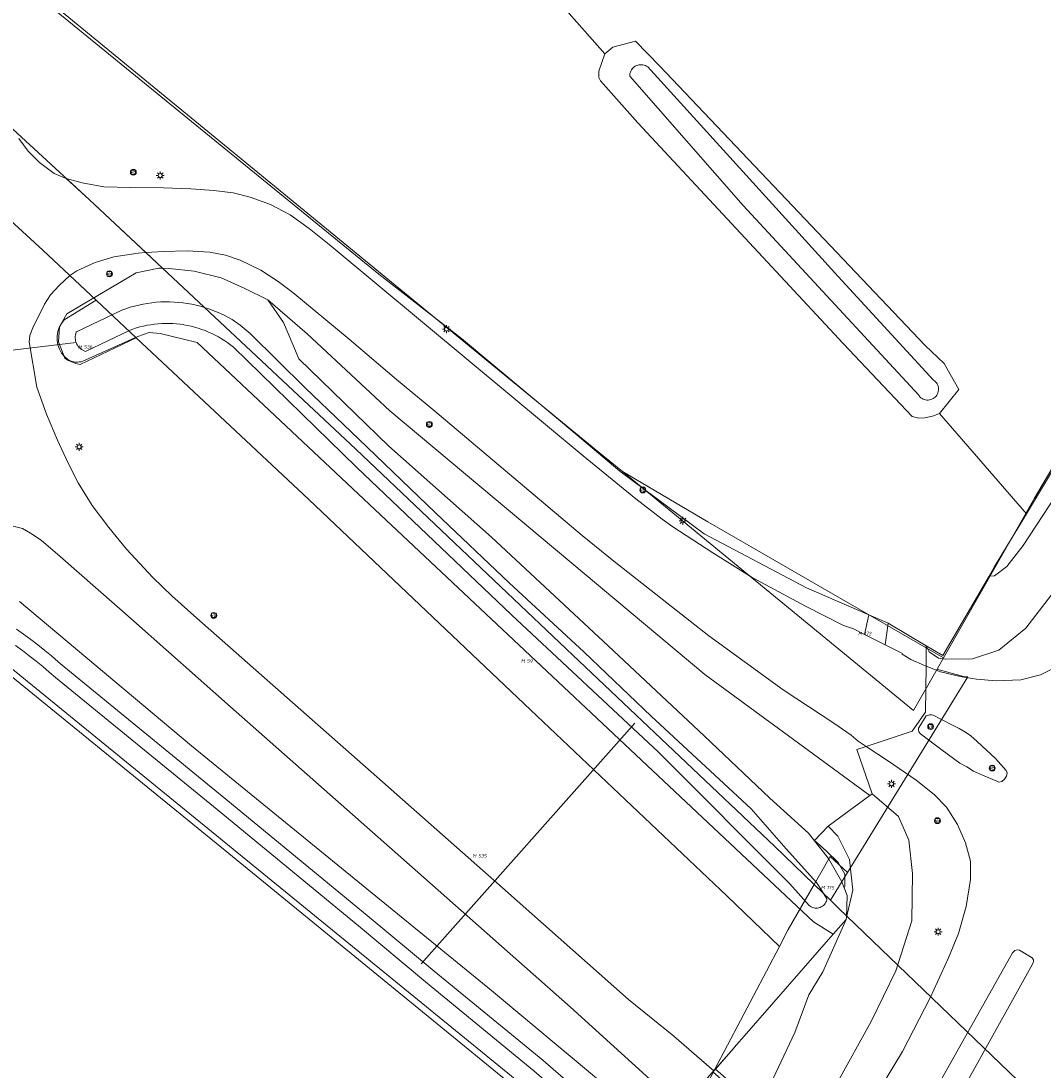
# Model space of a CAD drawing. Header units: metres. Extents: x 250001 to 257773, y 598992 to 609118.
# Tile 422 of 656: x 252202 to 252307, y 604509 to 604616. Entities that reach past the tile are written whole.
import ezdxf
from ezdxf.enums import TextEntityAlignment as Align
from ezdxf.lldxf.tags import DXFTag

# ---------------------------------------------------------------- set-up
doc = ezdxf.new("R2010")
doc.units = ezdxf.units.M
for name, color, linetype, lineweight in [('B-WE-GR-BOUWLAND-GV', 252, 'Continuous', 13), ('B-WE-GR-GRAS-GV', 252, 'Continuous', 13), ('B-WE-GR-GROENVOORZIENING-GV', 252, 'Continuous', 18), ('B-WE-GW-TALUD_KRUIN-G', 252, 'Continuous', 18), ('B-WE-IE-TERREINAFSCHEIDING_KUNSTMATIG_MUUR-GV', 252, 'Continuous', 18), ('B-WE-KG-GRENS_PERCEEL-G', 150, 'KG-PERCEEL', 18), ('B-WE-KG-GRENS_PERCEEL-S', 150, 'Continuous', 25), ('B-WE-KL-ET_LS_OV_LICHTMAST-S', 252, 'Continuous', 25), ('B-WE-KW-KUNSTWERK_DUIKER-G', 252, 'Continuous', 18), ('B-WE-OG-WATER-GV', 252, 'Continuous', 18), ('B-WE-OG-WATER_SLOOT-GV', 252, 'Continuous', 18), ('B-WE-VH-VERHARDING_GESLOTEN-GV', 252, 'Continuous', 18), ('B-WE-VH-VERHARDING_HALFVERHARDING-GV', 252, 'Continuous', 18), ('B-WE-VH-VERHARDING_TEGEL-GV', 252, 'Continuous', 18), ('B-WE-VW-VERKEERSTEKEN_BORD-S', 252, 'Continuous', 25), ('B-WE-VW-VERKEERSTEKEN_DRAAGCONSTRUCTIE-S', 252, 'Continuous', 25), ('X-XX-AL-REFERENTIE-G', 7, 'Continuous', 18)]:
    doc.layers.add(name, color=color, linetype=linetype, lineweight=lineweight)
doc.styles.add('NLCS-ISO', font='NLCS-ISO.ttf')
doc.styles.get("Standard").update_dxf_attribs({"font": 'NLCS-ISO.ttf'})
tags = doc.linetypes.add('KG-PERCEEL', pattern='A,5.5,-2,["P",Standard,S=1.8,R=0,X=-0.5,Y=-0.9],-2,5.5,-2,[5,NLCS.SHX,S=0.75,R=0,X=0,Y=0],-2', length=19).pattern_tags.tags
tags[6] = DXFTag(74, 10)

# ---------------------------------------------------------------- blocks, each defined once
blk = doc.blocks.new('SKG-PERCEELNUMMER-SO')
at = {"style": 'NLCS-ISO', "oblique": 10, "flags": 1}
blk.add_attdef('GEMEENTECODE', text='', height=1.8, dxfattribs=at).set_placement((0, 2.55), align=Align.MIDDLE_CENTER)
at = {"style": 'NLCS-ISO', "oblique": 10}
blk.add_attdef('SECTIE', text='', height=1.8, dxfattribs=at).set_placement((-0.5, 0), align=Align.MIDDLE_RIGHT)
blk.add_attdef('PERCEELNUMMER', text='', height=1.8, dxfattribs=at).set_placement((0.5, 0), align=Align.MIDDLE_LEFT)
blk = doc.blocks.new('BS2021-132-Xref-KAD-20210617')
at = {"layer": 'B-WE-KG-GRENS_PERCEEL-G', "flags": 128}
for points in [[(252205.175, 604618.038), (252232.55, 604595.583), (252261.191, 604572.13), (252263.69, 604570.078)], [(252198.473, 604607.736), (252209.309, 604597.784), (252236.512, 604572.351), (252258.626, 604551.342), (252279.193, 604531.88), (252283.238, 604527.991)], [(252194.602, 604601.786), (252204.574, 604592.628), (252210.022, 604587.535)], [(252206.776, 604585.523), (252210.022, 604587.535)], [(252210.022, 604587.535), (252214.113, 604583.709)], [(252208.41, 604580.989), (252207.962, 604581.082), (252207.536, 604581.25), (252207.144, 604581.487), (252206.798, 604581.788), (252206.508, 604582.142), (252206.283, 604582.54), (252206.127, 604582.971), (252206.047, 604583.422), (252206.044, 604583.88), (252206.119, 604584.332), (252206.269, 604584.764), (252206.49, 604585.165), (252206.776, 604585.523)], [(252315.941, 604584.642), (252315.375, 604583.687), (252305.717, 604567.367), (252296.423, 604551.087)], [(252214.113, 604583.709), (252208.41, 604580.989)], [(252214.113, 604583.709), (252231.731, 604567.238), (252253.68, 604546.386), (252274.354, 604526.821), (252279.696, 604521.684)], [(252263.69, 604570.078), (252293.359, 604545.72)], [(252263.69, 604570.078), (252272.418, 604564.956), (252296.423, 604551.087)], [(252161.97, 604547.218), (252163.205, 604549.043), (252169.853, 604553.416), (252172.207, 604554.115), (252180.499, 604554.305), (252190.314, 604554.403), (252194.68, 604553.347), (252197.411, 604552.006), (252199.863, 604550.398), (252223.187, 604531.456), (252253.75, 604506.473), (252259.795, 604501.051), (252261.477, 604499.138), (252261.714, 604497.103)], [(252296.423, 604551.087), (252295.771, 604549.945)], [(252295.771, 604549.945), (252293.359, 604545.72)], [(252295.771, 604549.945), (252295.977, 604549.852), (252298.469, 604549.201), (252298.909, 604549.152)], [(252286.63, 604529.195), (252298.909, 604549.152)], [(252284.866, 604530.843), (252283.238, 604527.991)], [(252284.866, 604530.843), (252286.63, 604529.195)], [(252284.903, 604526.389), (252286.63, 604529.195)], [(252279.696, 604521.684), (252280.605, 604523.414), (252283.238, 604527.991)], [(252284.903, 604526.389), (252283.238, 604527.991)], [(252305.698, 604506.39), (252285.738, 604525.585), (252284.903, 604526.389)], [(252273.092, 604509.116), (252279.696, 604521.684)], [(252269.406, 604504.938), (252273.092, 604509.116)], [(252270.424, 604504.038), (252273.092, 604509.116)]]:
    blk.add_lwpolyline(points, dxfattribs=at)
at = {"layer": 'B-WE-KG-GRENS_PERCEEL-S', "xscale": 0.2, "yscale": 0.2, "zscale": 0.2}
for p, values in [((252208.676, 604582.765), {'PERCEELNUMMER': '536', 'SECTIE': 'M'}), ((252288.219, 604553.559), {'PERCEELNUMMER': '172', 'SECTIE': 'M'}), ((252253.845, 604550.765), {'PERCEELNUMMER': '59', 'SECTIE': 'M'}), ((252248.893, 604530.904), {'PERCEELNUMMER': '535', 'SECTIE': 'M'}), ((252284.423, 604527.66), {'PERCEELNUMMER': '175', 'SECTIE': 'M'})]:
    blk.add_blockref('SKG-PERCEELNUMMER-SO', p, dxfattribs=at).add_auto_attribs(values)
blk = doc.blocks.new('SIE-WEG_VERKEERSBORD-SO')
at = {"color": 0, "linetype": 'ByBlock', "lineweight": 18}
blk.add_lwpolyline([(-1.125, -1.125), (1.125, -1.125), (1.125, 1.125), (-1.125, 1.125)], close=True, dxfattribs=at)
at = {"color": 0, "linetype": 'ByBlock', "lineweight": 18, "style": 'NLCS-ISO'}
blk.add_text('vb', height=1.5, dxfattribs=at).set_placement((0, 0), align=Align.MIDDLE_CENTER)
blk = doc.blocks.new('SIE-WEG_PAAL_VERKEERSBORD-SO')
at = {"color": 0, "linetype": 'ByBlock', "lineweight": 18}
blk.add_circle((0, 0), 1.5, dxfattribs=at)
at = {"color": 0, "linetype": 'ByBlock', "lineweight": 18, "style": 'NLCS-ISO'}
blk.add_text('vb', height=1.5, dxfattribs=at).set_placement((0, 0.13), align=Align.MIDDLE_CENTER)
blk = doc.blocks.new('SKL-ET_OV_LICHTMAST-SO')
at = {"color": 0, "linetype": 'ByBlock', "lineweight": 18}
for points in [[(-1.25, 0), (-2, 0)], [(-1.41, 1.41), (-0.88, 0.88)], [(0, 2), (0, 1.25)], [(0.88, 0.88), (1.41, 1.41)], [(2, 0), (1.25, 0)], [(-1.41, -1.41), (-0.88, -0.88)], [(0, -1.25), (0, -2)], [(0.88, -0.88), (1.41, -1.41)]]:
    blk.add_lwpolyline(points, dxfattribs=at)
blk.add_circle((0, 0), 1, dxfattribs=at)
blk = doc.blocks.new('BS2021-132-Xref-BGT-GRIJS-20210617-aangepast')
at = {"layer": 'B-WE-GR-BOUWLAND-GV', "flags": 128}
for points in [[(252255.403, 604620.003), (252261.913, 604612.65), (252262.712, 604613.322), (252265.028, 604613.936), (252267.515, 604611.396), (252294.555, 604582.926), (252296.513, 604581.074), (252298.008, 604578.433), (252296.017, 604576.004), (252304.883, 604565.765), (252315.689, 604583.699), (252315.918, 604585.592), (252316.933, 604587.912), (252316.325, 604589.008), (252315.267, 604589.901), (252314.374, 604590.43), (252312.521, 604591.588), (252313.415, 604593.043), (252316.267, 604596.823), (252317.847, 604599.129), (252328.959, 604616.856)], [(252201.836, 604370.113), (252204.752, 604376.746), (252208.438, 604385.525), (252212.7, 604395.948), (252217.515, 604407.984), (252224.063, 604423.959), (252225.876, 604428.105), (252227.661, 604431.917), (252229.613, 604435.595), (252233.644, 604443.252), (252245.72, 604466.211), (252257.044, 604487.474), (252261.928, 604496.274), (252262.385, 604497.712), (252262.388, 604497.714), (252262.388, 604497.803), (252262.392, 604498.654), (252261.82, 604499.97), (252261.794, 604500), (252260.86, 604501.083), (252254.601, 604506.645), (252199.088, 604551.861)]]:
    blk.add_lwpolyline(points, dxfattribs=at)
at = {"layer": 'B-WE-GR-GRAS-GV', "flags": 128}
for points in [[(252201.901, 604620.333), (252233.731, 604594.351), (252238.837, 604590.171), (252247.284, 604583.63), (252257.77, 604574.87), (252263.444, 604570.123), (252272.043, 604563.739), (252282.467, 604558.209), (252288.817, 604555.485), (252290.78, 604554.616), (252294.675, 604552.321), (252296.377, 604551.323), (252301.083, 604559.425), (252301.61, 604560.332), (252304.883, 604565.765), (252296.017, 604576.004), (252295.298, 604575.701), (252294.527, 604575.53), (252293.902, 604575.515), (252293.222, 604575.698), (252286.186, 604583.122), (252265.248, 604605.598), (252261.466, 604609.878), (252261.282, 604610.224), (252261.282, 604610.869), (252261.913, 604612.65), (252255.403, 604620.003)], [(252340.402, 604626.811), (252331.999, 604612.767), (252320.742, 604593.37), (252318.728, 604589.991), (252316.933, 604587.912), (252315.918, 604585.592), (252315.689, 604583.699), (252304.883, 604565.765), (252301.61, 604560.332), (252301.083, 604559.425), (252301.634, 604559.442), (252302.891, 604560.383), (252304.561, 604562.547), (252313.156, 604575.653), (252322.134, 604589.295), (252328.375, 604599.164), (252337.522, 604615.087), (252346.3, 604630.045)], [(252346.3, 604630.045), (252337.522, 604615.087), (252328.375, 604599.164), (252322.134, 604589.295), (252313.156, 604575.653), (252304.561, 604562.547), (252302.891, 604560.383), (252301.634, 604559.442), (252301.083, 604559.425), (252296.377, 604551.323), (252294.675, 604552.321), (252294.988, 604551.712), (252295.932, 604551.055), (252296.651, 604550.949), (252299.378, 604550.983), (252302.08, 604551.858), (252304.825, 604554.103), (252307.449, 604557.513), (252310.251, 604561.115), (252313.411, 604565.565), (252316.764, 604571.002), (252328.123, 604589.705), (252344.357, 604617.646)]]:
    blk.add_lwpolyline(points, dxfattribs=at)
for points in [[(252286.544, 604524.617), (252286.5, 604524.423), (252284.112, 604519.077), (252282.698, 604516.728), (252281.266, 604512.908), (252277.67, 604505.259), (252282.072, 604501.397), (252289.062, 604514.039), (252291.566, 604519.186), (252293.203, 604524.281), (252293.28, 604529.103), (252292.89, 604532.5), (252291.85, 604534.913), (252289.172, 604537.225), (252288.93, 604537.047), (252284.687, 604533.931), (252285.667, 604532.911), (252286.856, 604530.55), (252287.179, 604527.407)], [(252284.687, 604533.931), (252283.273, 604532.457), (252284.485, 604531.429), (252285.688, 604530.226), (252286.365, 604529.056), (252286.387, 604527.819), (252286.307, 604527.639), (252286.61, 604526.869), (252286.544, 604524.617), (252287.179, 604527.407), (252286.856, 604530.55), (252285.667, 604532.911)], [(252283.265, 604532.45), (252284.707, 604530.642), (252286.062, 604528.26), (252286.307, 604527.639), (252286.387, 604527.819), (252286.365, 604529.056), (252285.688, 604530.226), (252284.485, 604531.429), (252283.273, 604532.457)], [(252274.767, 604510.999), (252273.198, 604509.183), (252276.455, 604506.325), (252277.67, 604505.259), (252281.266, 604512.908), (252282.698, 604516.728), (252284.112, 604519.077), (252286.5, 604524.423), (252285.197, 604522.932), (252276.096, 604512.52), (252275.32, 604511.632)]]:
    blk.add_lwpolyline(points, close=True, dxfattribs=at)
at = {"layer": 'B-WE-GR-GROENVOORZIENING-GV', "flags": 128}
for points in [[(252202.132, 604604.016), (252203.082, 604602.716), (252204.263, 604601.578), (252205.748, 604600.456), (252206.967, 604599.935), (252208.234, 604599.591), (252208.585, 604599.495), (252210.801, 604599.091), (252213.501, 604599.029), (252216.909, 604598.997), (252219.672, 604598.883), (252222.039, 604598.699), (252224.015, 604598.459), (252225.741, 604598.05), (252227.789, 604597.278), (252229.813, 604596.218), (252231.748, 604594.843), (252233.802, 604593.203), (252248.172, 604581.236), (252259.69, 604571.673), (252265.052, 604567.298), (252267.744, 604565.202), (252268.845, 604564.435), (252272.917, 604561.789), (252276.914, 604559.282), (252282.346, 604556.345), (252286.229, 604554.388), (252287.259, 604554.033), (252288.386, 604553.465), (252288.817, 604555.485), (252282.467, 604558.209), (252272.043, 604563.739), (252263.444, 604570.123), (252257.77, 604574.87), (252247.284, 604583.63), (252238.837, 604590.171), (252233.731, 604594.351), (252201.901, 604620.333)], [(252307.449, 604557.513), (252304.825, 604554.103), (252302.08, 604551.858), (252299.378, 604550.983), (252296.651, 604550.949), (252295.932, 604551.055), (252294.988, 604551.712), (252294.675, 604552.321), (252294.653, 604550.248), (252296.142, 604549.649), (252298.121, 604549.172), (252299.788, 604548.913), (252301.819, 604548.737), (252304.321, 604548.829), (252306.33, 604549.36), (252308.711, 604550.541)], [(252202.197, 604556.818), (252219.75, 604542.131), (252250.35, 604517.172), (252261.254, 604508.087), (252264.728, 604504.807), (252266.594, 604502.356), (252266.697, 604502.182), (252266.706, 604502.191), (252269.413, 604504.905), (252269.675, 604505.207), (252269.073, 604505.811), (252258.385, 604515.488), (252241.109, 604530.775), (252223.731, 604546.08), (252213.85, 604554.845), (252206.363, 604561.428), (252204.414, 604563.062), (252203.338, 604563.8), (252202.504, 604564.275), (252200.617, 604564.75)], [(252290.483, 604508.048), (252292.237, 604510.953), (252295.075, 604516.437), (252296.949, 604520.528), (252297.953, 604523.003), (252298.736, 604525.751), (252299.196, 604528.505), (252299.189, 604530.361), (252298.674, 604532.238), (252297.872, 604534.092), (252296.752, 604535.855), (252295.491, 604537.147), (252293.633, 604538.607), (252290.839, 604540.543), (252288.555, 604542.056), (252287.593, 604541.733), (252289.172, 604537.225), (252291.85, 604534.913), (252292.89, 604532.5), (252293.28, 604529.103), (252293.203, 604524.281), (252291.566, 604519.186), (252289.062, 604514.039), (252282.072, 604501.397)]]:
    blk.add_lwpolyline(points, dxfattribs=at)
for points in [[(252244.557, 604576.238), (252240.655, 604579.45), (252235.819, 604583.567), (252230.082, 604588.303), (252228.591, 604589.446), (252226.827, 604590.595), (252224.721, 604591.611), (252223.215, 604592.118), (252221.63, 604592.421), (252219.318, 604592.553), (252216.897, 604592.507), (252215.717, 604592.426), (252215.086, 604592.383), (252216.792, 604590.787), (252217.457, 604590.76), (252220.007, 604590.48), (252222.777, 604589.804), (252225.113, 604588.772), (252227.531, 604587.569), (252231.551, 604584.102), (252239.958, 604576.273), (252252.266, 604565.974), (252272.1, 604549.377), (252285.223, 604539.763), (252288.93, 604537.047), (252289.172, 604537.225), (252287.593, 604541.733), (252288.555, 604542.056), (252287.727, 604542.604), (252287.032, 604543.209), (252285.261, 604544.434), (252280.084, 604547.831), (252272.504, 604553.318), (252262.809, 604560.935), (252259.602, 604563.546)], [(252216.792, 604590.787), (252215.086, 604592.383), (252214.327, 604592.331), (252211.83, 604591.94), (252209.937, 604591.369), (252208.056, 604590.541), (252207.35, 604590.048), (252206.239, 604589.036), (252205.369, 604588.066), (252204.753, 604587.113), (252203.558, 604584.725), (252203.248, 604583.927), (252203.211, 604583.29), (252203.982, 604578.654), (252204.976, 604575.926), (252206.076, 604573.272), (252207.181, 604570.918), (252208.193, 604568.924), (252209.616, 604566.608), (252211.324, 604564.353), (252213.134, 604562.175), (252215.819, 604559.263), (252217.736, 604557.407), (252220.299, 604555.123), (252238.653, 604538.966), (252251.447, 604527.658), (252264.299, 604516.262), (252268.92, 604512.546), (252272.272, 604509.652), (252273.005, 604508.984), (252274.767, 604510.999), (252275.32, 604511.632), (252276.096, 604512.52), (252285.197, 604522.932), (252283.183, 604524.176), (252220.343, 604583.21), (252216.548, 604584.13), (252215.445, 604584.247), (252214.274, 604583.839), (252208.667, 604581.311), (252208.487, 604581.267), (252208.304, 604581.238), (252208.12, 604581.226), (252207.935, 604581.229), (252207.751, 604581.248), (252207.569, 604581.283), (252207.391, 604581.334), (252207.218, 604581.399), (252207.051, 604581.48), (252206.892, 604581.574), (252206.818, 604581.625), (252206.179, 604583.302), (252206.285, 604584.806), (252207.053, 604586.135), (252214.108, 604590.309), (252216.415, 604590.803)], [(252283.265, 604532.45), (252283.273, 604532.457), (252284.687, 604533.931), (252288.93, 604537.047), (252285.223, 604539.763), (252272.1, 604549.377), (252252.266, 604565.974), (252239.958, 604576.273), (252231.551, 604584.102), (252227.531, 604587.569), (252229.146, 604585.252), (252230.066, 604583.031), (252230.696, 604581.55), (252239.884, 604572.665), (252250.34, 604563.396), (252262.235, 604552.314), (252272.028, 604543.141), (252278.74, 604536.773), (252282.655, 604533.215)], [(252294.675, 604552.321), (252290.78, 604554.616), (252290.489, 604552.405), (252291.775, 604551.757), (252292.251, 604551.541), (252292.212, 604551.476), (252293.105, 604550.928), (252294.493, 604550.312), (252294.653, 604550.248)]]:
    blk.add_lwpolyline(points, close=True, dxfattribs=at)
at = {"layer": 'B-WE-GW-TALUD_KRUIN-G', "flags": 128}
for points in [[(252294.675, 604552.321), (252294.988, 604551.712), (252295.932, 604551.055), (252296.651, 604550.949), (252299.378, 604550.983), (252302.08, 604551.858), (252304.825, 604554.103), (252307.449, 604557.513), (252310.251, 604561.115), (252313.411, 604565.565), (252316.764, 604571.002), (252328.123, 604589.705), (252344.357, 604617.646), (252356.442, 604637.868), (252359.724, 604643.162), (252362.548, 604646.714), (252366.171, 604651.321), (252370.493, 604656.909), (252375.94, 604663.624), (252381.384, 604670.349), (252386.028, 604676.73), (252390.391, 604683.749), (252402.292, 604703.573)], [(252288.93, 604537.047), (252285.223, 604539.763), (252272.1, 604549.377), (252252.266, 604565.974), (252239.958, 604576.273), (252231.551, 604584.102), (252227.531, 604587.569)], [(252277.67, 604505.259), (252282.072, 604501.397), (252289.062, 604514.039), (252291.566, 604519.186), (252293.203, 604524.281), (252293.28, 604529.103), (252292.89, 604532.5), (252291.85, 604534.913), (252289.172, 604537.225)]]:
    blk.add_lwpolyline(points, dxfattribs=at)
at = {"layer": 'B-WE-IE-TERREINAFSCHEIDING_KUNSTMATIG_MUUR-GV', "flags": 128}
blk.add_lwpolyline([(252269.675, 604505.207), (252269.413, 604504.905), (252274.781, 604500.163), (252279.205, 604496.255), (252280.558, 604495.06), (252283.456, 604500.182), (252282.072, 604501.397), (252277.67, 604505.259), (252276.455, 604506.325), (252273.198, 604509.183), (252274.767, 604510.999), (252273.005, 604508.984), (252272.924, 604508.892), (252279.403, 604503.206), (252282.959, 604500.087), (252280.47, 604495.672), (252275.039, 604500.469)], close=True, dxfattribs=at)
at = {"layer": 'B-WE-KW-KUNSTWERK_DUIKER-G', "flags": 128}
for points in [[(252207.978, 604583.23), (252193.25, 604581.455)], [(252243.156, 604519.902), (252264.95, 604544.435)]]:
    blk.add_lwpolyline(points, dxfattribs=at)
at = {"layer": 'B-WE-OG-WATER-GV', "flags": 128}
blk.add_lwpolyline([(252265.782, 604611.519), (252265.648, 604611.535), (252265.512, 604611.534), (252265.378, 604611.518), (252265.247, 604611.486), (252265.12, 604611.439), (252265, 604611.377), (252264.888, 604611.301), (252264.786, 604611.213), (252264.694, 604611.113), (252264.615, 604611.003), (252264.55, 604610.885), (252264.499, 604610.759), (252264.464, 604610.629), (252264.444, 604610.495), (252264.44, 604610.36), (252276.019, 604597.2), (252293.904, 604577.847), (252293.948, 604577.786), (252294.035, 604577.685), (252294.133, 604577.596), (252294.241, 604577.519), (252294.358, 604577.456), (252294.481, 604577.407), (252294.61, 604577.373), (252294.741, 604577.355), (252294.874, 604577.353), (252295.006, 604577.367), (252295.135, 604577.397), (252295.26, 604577.442), (252295.379, 604577.502), (252295.489, 604577.575), (252295.59, 604577.662), (252295.68, 604577.76), (252295.757, 604577.867), (252295.821, 604577.984), (252295.87, 604578.107), (252295.905, 604578.235), (252295.923, 604578.367), (252295.926, 604578.499), (252295.912, 604578.632), (252295.883, 604578.761), (252295.839, 604578.886), (252295.779, 604579.005), (252295.706, 604579.116), (252295.62, 604579.217), (252295.523, 604579.307), (252295.416, 604579.385), (252285.701, 604589.942), (252266.575, 604610.963), (252266.547, 604611.008), (252266.468, 604611.118), (252266.376, 604611.217), (252266.273, 604611.305), (252266.161, 604611.38), (252266.04, 604611.441), (252265.913, 604611.488)], close=True, dxfattribs=at)
for points in [[(252262.123, 604504.379), (252255.576, 604510.075), (252244.493, 604519.154), (252237.673, 604524.843), (252223.25, 604536.7), (252206.769, 604550.154), (252206.161, 604550.689), (252205.474, 604551.274), (252204.777, 604551.846), (252204.069, 604552.406), (252203.353, 604552.954), (252202.627, 604553.49), (252201.891, 604554.012)], [(252201.806, 604552.356), (252202.512, 604551.835), (252203.21, 604551.302), (252203.898, 604550.756), (252204.576, 604550.199), (252205.245, 604549.63), (252205.864, 604549.086), (252222.363, 604535.617), (252236.78, 604523.765), (252243.601, 604518.075), (252254.673, 604509.005), (252261.233, 604503.298)]]:
    blk.add_lwpolyline(points, dxfattribs=at)
at = {"layer": 'B-WE-OG-WATER_SLOOT-GV', "flags": 128}
for points in [[(252265.028, 604613.936), (252262.712, 604613.322), (252261.913, 604612.65), (252261.282, 604610.869), (252261.282, 604610.224), (252261.466, 604609.878), (252265.248, 604605.598), (252286.186, 604583.122), (252293.222, 604575.698), (252293.902, 604575.515), (252294.527, 604575.53), (252295.298, 604575.701), (252296.017, 604576.004), (252298.008, 604578.433), (252296.513, 604581.074), (252294.555, 604582.926), (252267.515, 604611.396)], [(252294.741, 604577.355), (252294.61, 604577.373), (252294.481, 604577.407), (252294.358, 604577.456), (252294.241, 604577.519), (252294.133, 604577.596), (252294.035, 604577.685), (252293.948, 604577.786), (252293.904, 604577.847), (252276.019, 604597.2), (252264.44, 604610.36), (252264.444, 604610.495), (252264.464, 604610.629), (252264.499, 604610.759), (252264.55, 604610.885), (252264.615, 604611.003), (252264.694, 604611.113), (252264.786, 604611.213), (252264.888, 604611.301), (252265, 604611.377), (252265.12, 604611.439), (252265.247, 604611.486), (252265.378, 604611.518), (252265.512, 604611.534), (252265.648, 604611.535), (252265.782, 604611.519), (252265.913, 604611.488), (252266.04, 604611.441), (252266.161, 604611.38), (252266.273, 604611.305), (252266.376, 604611.217), (252266.468, 604611.118), (252266.547, 604611.008), (252266.575, 604610.963), (252285.701, 604589.942), (252295.416, 604579.385), (252295.523, 604579.307), (252295.62, 604579.217), (252295.706, 604579.116), (252295.779, 604579.005), (252295.839, 604578.886), (252295.883, 604578.761), (252295.912, 604578.632), (252295.926, 604578.499), (252295.923, 604578.367), (252295.905, 604578.235), (252295.87, 604578.107), (252295.821, 604577.984), (252295.757, 604577.867), (252295.68, 604577.76), (252295.59, 604577.662), (252295.489, 604577.575), (252295.379, 604577.502), (252295.26, 604577.442), (252295.135, 604577.397), (252295.006, 604577.367), (252294.874, 604577.353)], [(252206.285, 604584.806), (252206.179, 604583.302), (252206.818, 604581.625), (252206.892, 604581.574), (252207.051, 604581.48), (252207.218, 604581.399), (252207.391, 604581.334), (252207.569, 604581.283), (252207.751, 604581.248), (252207.935, 604581.229), (252208.12, 604581.226), (252208.304, 604581.238), (252208.487, 604581.267), (252208.667, 604581.311), (252214.274, 604583.839), (252215.445, 604584.247), (252216.548, 604584.13), (252220.343, 604583.21), (252283.183, 604524.176), (252285.197, 604522.932), (252286.5, 604524.423), (252286.544, 604524.617), (252286.61, 604526.869), (252286.307, 604527.639), (252286.062, 604528.26), (252284.707, 604530.642), (252283.265, 604532.45), (252282.655, 604533.215), (252278.74, 604536.773), (252272.028, 604543.141), (252262.235, 604552.314), (252250.34, 604563.396), (252239.884, 604572.665), (252230.696, 604581.55), (252230.066, 604583.031), (252229.146, 604585.252), (252227.531, 604587.569), (252225.113, 604588.772), (252222.777, 604589.804), (252220.007, 604590.48), (252217.457, 604590.76), (252216.792, 604590.787), (252216.415, 604590.803), (252214.108, 604590.309), (252207.053, 604586.135)], [(252207.89, 604583.676), (252207.892, 604583.829), (252207.91, 604583.981), (252207.943, 604584.131), (252207.992, 604584.276), (252208.006, 604584.308), (252212.629, 604586.513), (252213.055, 604586.668), (252213.487, 604586.808), (252213.924, 604586.933), (252214.364, 604587.043), (252214.808, 604587.136), (252215.255, 604587.214), (252215.705, 604587.277), (252216.156, 604587.323), (252216.609, 604587.353), (252217.063, 604587.368), (252217.517, 604587.366), (252217.97, 604587.348), (252218.423, 604587.315), (252218.874, 604587.265), (252219.323, 604587.2), (252219.77, 604587.119), (252220.213, 604587.022), (252220.653, 604586.91), (252221.089, 604586.782), (252221.519, 604586.639), (252221.916, 604586.491), (252222.455, 604586.288), (252223.029, 604586.054), (252223.913, 604585.582), (252224.722, 604584.978), (252225.738, 604584.155), (252231.387, 604578.576), (252236.824, 604573.356), (252244.63, 604565.86), (252252.145, 604558.72), (252259.784, 604551.678), (252266.626, 604545.147), (252276.81, 604535.691), (252280.397, 604531.63), (252283.498, 604528.189), (252283.979, 604527.403), (252284.552, 604526.524), (252284.533, 604526.419), (252284.492, 604526.292), (252284.437, 604526.17), (252284.368, 604526.057), (252284.286, 604525.952), (252284.192, 604525.858), (252284.087, 604525.776), (252283.973, 604525.707), (252283.851, 604525.652), (252283.724, 604525.612), (252283.593, 604525.588), (252283.46, 604525.58), (252283.327, 604525.587), (252283.196, 604525.611), (252283.069, 604525.65), (252282.947, 604525.703), (252282.833, 604525.772), (252282.73, 604525.851), (252280.764, 604528.068), (252267.373, 604541.465), (252252.371, 604555.469), (252236.58, 604570.532), (252224.027, 604582.737), (252223.754, 604582.955), (252223.451, 604583.179), (252223.141, 604583.392), (252222.824, 604583.595), (252222.5, 604583.786), (252222.169, 604583.965), (252221.832, 604584.133), (252221.49, 604584.288), (252221.142, 604584.432), (252220.789, 604584.563), (252220.432, 604584.682), (252220.071, 604584.788), (252219.706, 604584.881), (252219.338, 604584.961), (252218.968, 604585.029), (252218.596, 604585.083), (252218.222, 604585.124), (252217.846, 604585.152), (252217.47, 604585.166), (252217.094, 604585.168), (252216.718, 604585.156), (252216.342, 604585.13), (252215.968, 604585.092), (252215.595, 604585.04), (252215.225, 604584.976), (252214.856, 604584.898), (252214.491, 604584.807), (252214.129, 604584.704), (252213.771, 604584.588), (252213.481, 604584.482), (252208.953, 604582.322), (252208.808, 604582.372), (252208.669, 604582.437), (252208.538, 604582.516), (252208.415, 604582.607), (252208.303, 604582.712), (252208.202, 604582.827), (252208.114, 604582.952), (252208.039, 604583.086), (252207.979, 604583.227), (252207.934, 604583.373), (252207.904, 604583.523)], [(252276.81, 604535.691), (252266.626, 604545.147), (252259.784, 604551.678), (252252.145, 604558.72), (252244.63, 604565.86), (252236.824, 604573.356), (252231.387, 604578.576), (252225.738, 604584.155), (252224.722, 604584.978), (252223.913, 604585.582), (252223.029, 604586.054), (252222.455, 604586.288), (252221.916, 604586.491), (252221.519, 604586.639), (252221.089, 604586.782), (252220.653, 604586.91), (252220.213, 604587.022), (252219.77, 604587.119), (252219.323, 604587.2), (252218.874, 604587.265), (252218.423, 604587.315), (252217.97, 604587.348), (252217.517, 604587.366), (252217.063, 604587.368), (252216.609, 604587.353), (252216.156, 604587.323), (252215.705, 604587.277), (252215.255, 604587.214), (252214.808, 604587.136), (252214.364, 604587.043), (252213.924, 604586.933), (252213.487, 604586.808), (252213.055, 604586.668), (252212.629, 604586.513), (252208.006, 604584.308), (252207.992, 604584.276), (252207.943, 604584.131), (252207.91, 604583.981), (252207.892, 604583.829), (252207.89, 604583.676), (252207.904, 604583.523), (252207.934, 604583.373), (252207.979, 604583.227), (252208.039, 604583.086), (252208.114, 604582.952), (252208.202, 604582.827), (252208.303, 604582.712), (252208.415, 604582.607), (252208.538, 604582.516), (252208.669, 604582.437), (252208.808, 604582.372), (252208.953, 604582.322), (252213.481, 604584.482), (252213.771, 604584.588), (252214.129, 604584.704), (252214.491, 604584.807), (252214.856, 604584.898), (252215.225, 604584.976), (252215.595, 604585.04), (252215.968, 604585.092), (252216.342, 604585.13), (252216.718, 604585.156), (252217.094, 604585.168), (252217.47, 604585.166), (252217.846, 604585.152), (252218.222, 604585.124), (252218.596, 604585.083), (252218.968, 604585.029), (252219.338, 604584.961), (252219.706, 604584.881), (252220.071, 604584.788), (252220.432, 604584.682), (252220.789, 604584.563), (252221.142, 604584.432), (252221.49, 604584.288), (252221.832, 604584.133), (252222.169, 604583.965), (252222.5, 604583.786), (252222.824, 604583.595), (252223.141, 604583.392), (252223.451, 604583.179), (252223.754, 604582.955), (252224.027, 604582.737), (252236.58, 604570.532), (252252.371, 604555.469), (252267.373, 604541.465), (252280.764, 604528.068), (252282.73, 604525.851), (252282.833, 604525.772), (252282.947, 604525.703), (252283.069, 604525.65), (252283.196, 604525.611), (252283.327, 604525.587), (252283.46, 604525.58), (252283.593, 604525.588), (252283.724, 604525.612), (252283.851, 604525.652), (252283.973, 604525.707), (252284.087, 604525.776), (252284.192, 604525.858), (252284.286, 604525.952), (252284.368, 604526.057), (252284.437, 604526.17), (252284.492, 604526.292), (252284.533, 604526.419), (252284.552, 604526.524), (252283.979, 604527.403), (252283.498, 604528.189), (252280.397, 604531.63)]]:
    blk.add_lwpolyline(points, close=True, dxfattribs=at)
for points in [[(252261.233, 604503.298), (252254.673, 604509.005), (252243.601, 604518.075), (252236.78, 604523.765), (252222.363, 604535.617), (252205.864, 604549.086), (252205.245, 604549.63), (252204.576, 604550.199), (252203.898, 604550.756), (252203.21, 604551.302), (252202.512, 604551.835), (252201.806, 604552.356)], [(252201.891, 604554.012), (252202.627, 604553.49), (252203.353, 604552.954), (252204.069, 604552.406), (252204.777, 604551.846), (252205.474, 604551.274), (252206.161, 604550.689), (252206.769, 604550.154), (252223.25, 604536.7), (252237.673, 604524.843), (252244.493, 604519.154), (252255.576, 604510.075), (252262.123, 604504.379)], [(252261.254, 604508.087), (252250.35, 604517.172), (252219.75, 604542.131), (252202.197, 604556.818)], [(252199.088, 604551.861), (252254.601, 604506.645)]]:
    blk.add_lwpolyline(points, dxfattribs=at)
at = {"layer": 'B-WE-VH-VERHARDING_GESLOTEN-GV', "flags": 128}
for points in [[(252292.129, 604500.847), (252303.467, 604521.028), (252303.696, 604521.266), (252303.944, 604521.322), (252304.195, 604521.294), (252305.485, 604520.518), (252305.594, 604520.309), (252305.601, 604520.157), (252305.515, 604519.876), (252293.835, 604498.915)], [(252308.711, 604550.541), (252306.33, 604549.36), (252304.321, 604548.829), (252301.819, 604548.737), (252299.788, 604548.913), (252298.121, 604549.172), (252296.142, 604549.649), (252294.653, 604550.248), (252294.603, 604545.538), (252293.234, 604543.628), (252288.555, 604542.056), (252290.839, 604540.543), (252293.633, 604538.607), (252295.491, 604537.147), (252296.752, 604535.855), (252297.872, 604534.092), (252298.674, 604532.238), (252299.189, 604530.361), (252299.196, 604528.505), (252298.736, 604525.751), (252297.953, 604523.003), (252296.949, 604520.528), (252295.075, 604516.437), (252292.237, 604510.953), (252290.483, 604508.048)], [(252200.617, 604564.75), (252202.504, 604564.275), (252203.338, 604563.8), (252204.414, 604563.062), (252206.363, 604561.428), (252213.85, 604554.845), (252223.731, 604546.08), (252241.109, 604530.775), (252258.385, 604515.488), (252269.073, 604505.811)], [(252272.924, 604508.892), (252273.005, 604508.984), (252272.272, 604509.652), (252268.92, 604512.546), (252264.299, 604516.262), (252251.447, 604527.658), (252238.653, 604538.966), (252220.299, 604555.123), (252217.736, 604557.407), (252215.819, 604559.263), (252213.134, 604562.175), (252211.324, 604564.353), (252209.616, 604566.608), (252208.193, 604568.924), (252207.181, 604570.918), (252206.076, 604573.272), (252204.976, 604575.926), (252203.982, 604578.654), (252203.211, 604583.29), (252203.248, 604583.927), (252203.558, 604584.725), (252204.753, 604587.113), (252205.369, 604588.066), (252206.239, 604589.036), (252207.35, 604590.048), (252208.056, 604590.541), (252209.937, 604591.369), (252211.83, 604591.94), (252214.327, 604592.331), (252215.086, 604592.383), (252209.309, 604597.784), (252206.967, 604599.935), (252205.748, 604600.456), (252204.263, 604601.578), (252203.082, 604602.716), (252202.132, 604604.016)]]:
    blk.add_lwpolyline(points, dxfattribs=at)
for points in [[(252248.172, 604581.236), (252233.802, 604593.203), (252231.748, 604594.843), (252229.813, 604596.218), (252227.789, 604597.278), (252225.741, 604598.05), (252224.015, 604598.459), (252222.039, 604598.699), (252219.672, 604598.883), (252216.909, 604598.997), (252213.501, 604599.029), (252210.801, 604599.091), (252208.585, 604599.495), (252208.234, 604599.591), (252206.967, 604599.935), (252209.309, 604597.784), (252215.086, 604592.383), (252215.717, 604592.426), (252216.897, 604592.507), (252219.318, 604592.553), (252221.63, 604592.421), (252223.215, 604592.118), (252224.721, 604591.611), (252226.827, 604590.595), (252228.591, 604589.446), (252230.082, 604588.303), (252235.819, 604583.567), (252240.655, 604579.45), (252244.557, 604576.238), (252259.602, 604563.546), (252262.809, 604560.935), (252272.504, 604553.318), (252280.084, 604547.831), (252285.261, 604544.434), (252287.032, 604543.209), (252287.727, 604542.604), (252288.555, 604542.056), (252293.234, 604543.628), (252294.603, 604545.538), (252294.653, 604550.248), (252294.493, 604550.312), (252293.105, 604550.928), (252292.212, 604551.476), (252292.251, 604551.541), (252291.775, 604551.757), (252290.489, 604552.405), (252288.386, 604553.465), (252287.259, 604554.033), (252286.229, 604554.388), (252282.346, 604556.345), (252276.914, 604559.282), (252272.917, 604561.789), (252268.845, 604564.435), (252267.744, 604565.202), (252265.052, 604567.298), (252259.69, 604571.673)], [(252298.105, 604540.368), (252296.291, 604541.674), (252294.093, 604543.351), (252293.917, 604543.56), (252293.868, 604543.753), (252293.898, 604543.931), (252293.946, 604544.008), (252294.68, 604545.16), (252295.002, 604545.285), (252295.215, 604545.287), (252295.395, 604545.241), (252297.28, 604544.272), (252298.022, 604543.891), (252298.672, 604543.518), (252299.21, 604543.132), (252299.863, 604542.552), (252301.748, 604540.824), (252302.821, 604539.591), (252302.92, 604539.353), (252302.846, 604539.028), (252302.654, 604538.718), (252302.394, 604538.476), (252302.081, 604538.409), (252301.858, 604538.505), (252300.397, 604539.13), (252299.502, 604539.554), (252298.799, 604539.966)]]:
    blk.add_lwpolyline(points, close=True, dxfattribs=at)
at = {"layer": 'B-WE-VH-VERHARDING_HALFVERHARDING-GV', "flags": 128}
blk.add_lwpolyline([(252290.78, 604554.616), (252288.817, 604555.485), (252288.386, 604553.465), (252290.489, 604552.405)], close=True, dxfattribs=at)
at = {"layer": 'B-WE-VH-VERHARDING_TEGEL-GV', "flags": 128}
for points in [[(252294.093, 604543.351), (252296.291, 604541.674), (252298.105, 604540.368), (252298.799, 604539.966), (252299.502, 604539.554), (252300.397, 604539.13), (252301.858, 604538.505), (252302.081, 604538.409), (252302.394, 604538.476), (252302.654, 604538.718), (252302.846, 604539.028), (252302.92, 604539.353), (252302.821, 604539.591), (252301.748, 604540.824), (252299.863, 604542.552), (252299.21, 604543.132), (252298.672, 604543.518), (252298.022, 604543.891), (252297.28, 604544.272), (252295.395, 604545.241), (252295.215, 604545.287), (252295.002, 604545.285), (252294.68, 604545.16), (252293.946, 604544.008), (252293.898, 604543.931), (252293.868, 604543.753), (252293.917, 604543.56)], [(252255.159, 604434.066), (252257.267, 604433.154), (252263.81, 604444.835), (252281.987, 604477.647), (252293.835, 604498.915), (252305.515, 604519.876), (252305.601, 604520.157), (252305.594, 604520.309), (252305.485, 604520.518), (252304.195, 604521.294), (252303.944, 604521.322), (252303.696, 604521.266), (252303.467, 604521.028), (252292.129, 604500.847), (252278.892, 604477.192), (252262.644, 604447.734)]]:
    blk.add_lwpolyline(points, close=True, dxfattribs=at)
at = {"layer": 'B-WE-KL-ET_LS_OV_LICHTMAST-S', "xscale": 0.2, "yscale": 0.2, "zscale": 0.2}
for p in [(252216.563, 604600.237), (252245.748, 604584.585), (252208.301, 604572.584), (252269.867, 604565.053), (252291.137, 604538.237), (252295.883, 604523.178)]:
    blk.add_blockref('SKL-ET_OV_LICHTMAST-SO', p, dxfattribs=at)
at = {"layer": 'B-WE-VW-VERKEERSTEKEN_BORD-S', "xscale": 0.2, "yscale": 0.2, "zscale": 0.2}
for p in [(252213.815, 604600.575), (252211.378, 604590.218), (252244.001, 604574.877), (252265.777, 604568.187), (252222.024, 604555.411), (252295.119, 604544.077), (252301.403, 604539.843), (252295.819, 604534.491)]:
    blk.add_blockref('SIE-WEG_VERKEERSBORD-SO', p, dxfattribs=at)
at = {"layer": 'B-WE-VW-VERKEERSTEKEN_DRAAGCONSTRUCTIE-S', "xscale": 0.2, "yscale": 0.2, "zscale": 0.2}
for p in [(252213.815, 604600.575), (252211.378, 604590.218), (252244.001, 604574.877), (252265.777, 604568.187), (252222.024, 604555.411), (252295.119, 604544.077), (252301.403, 604539.843), (252295.819, 604534.491)]:
    blk.add_blockref('SIE-WEG_PAAL_VERKEERSBORD-SO', p, dxfattribs=at)

msp = doc.modelspace()

# ---------------------------------------------------------------- block references
at = {"layer": 'X-XX-AL-REFERENTIE-G'}
for name in ['BS2021-132-Xref-BGT-GRIJS-20210617-aangepast', 'BS2021-132-Xref-KAD-20210617']:
    msp.add_blockref(name, (0, 0), dxfattribs=at)

doc.saveas('drawing.dxf')
